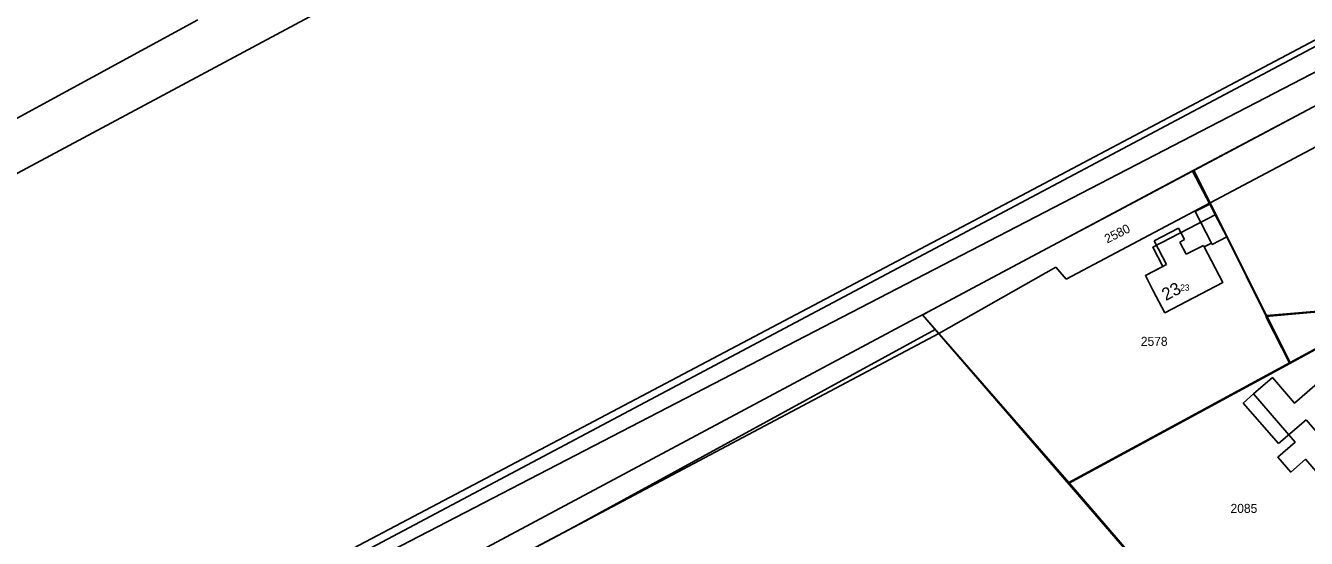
# Model space of a CAD drawing. Extents: x 148816 to 151297, y 399515 to 402500.
# Drawn here: x 149389.6 to 149646.3, y 401512.7 to 401615.4 of the extents above; entities that cross this region are included whole.
import ezdxf

# ---------------------------------------------------------------- set-up
doc = ezdxf.new("R2010")
doc.units = 0
for name, color, linetype in [('B01 Hoofdgebouw  [D] Norm', 7, 'Continuous'), ('B01 Hoofdgebouw  [T] Norm', 7, 'Continuous'), ('B01 hoofgebouw', 7, 'Continuous'), ('G01 perceelsgrens', 7, 'Continuous'), ('Q21 Lichtmast  Gem', 7, 'Continuous'), ('T04 Haag heg  [D] Gem', 7, 'Continuous'), ('T04 Haag heg  [D] Norm', 7, 'Continuous'), ('T09 Insteek water  [T] Norm', 7, 'Continuous'), ('Z01 perceelnummer', 7, 'Continuous'), ('Z02 huisnummer', 7, 'Continuous'), ('Z02 Huisnummer  [Tekst] Norm', 7, 'Continuous')]:
    doc.layers.add(name, color=color, linetype=linetype)

msp = doc.modelspace()

# ---------------------------------------------------------------- linework, layer by layer
at = {"layer": 'B01 Hoofdgebouw  [D] Norm'}
for p, q in [((149624.01, 401578.15), (149626.93, 401579.67)), ((149624.01, 401578.15), (149627.3, 401571.83)), ((149628.04, 401577.53), (149626.93, 401579.67)), ((149620.67, 401574.85), (149615.8, 401572.32)), ((149621.88, 401572.53), (149620.67, 401574.85)), ((149615.8, 401572.32), (149618.29, 401567.54)), ((149620.94, 401572.04), (149621.88, 401572.53)), ((149622.21, 401569.59), (149620.94, 401572.04)), ((149625.66, 401571.39), (149622.21, 401569.59)), ((149625.66, 401571.39), (149625.83, 401571.06)), ((149618.29, 401567.54), (149614.05, 401565.33)), ((149614.05, 401565.33), (149615.62, 401562.31)), ((149635.7, 401541.62), (149633.63, 401539.81)), ((149633.63, 401539.81), (149640.72, 401531.67)), ((149640.72, 401531.67), (149646.24, 401536.47)), ((149646.24, 401536.47), (149650.09, 401532.03))]:
    msp.add_line(p, q, dxfattribs=at)
at = {"layer": 'B01 Hoofdgebouw  [T] Norm'}
for p, q in [((149630.35, 401573.09), (149628.04, 401577.53)), ((149627.43, 401571.57), (149630.35, 401573.09)), ((149625.83, 401571.06), (149627.3, 401571.83)), ((149629.55, 401563.94), (149625.83, 401571.06)), ((149627.3, 401571.83), (149627.43, 401571.57)), ((149615.62, 401562.31), (149617.93, 401557.88)), ((149617.93, 401557.88), (149629.55, 401563.94)), ((149639.48, 401544.9), (149635.7, 401541.62)), ((149643.94, 401539.76), (149639.48, 401544.9)), ((149649.54, 401544.63), (149643.94, 401539.76))]:
    msp.add_line(p, q, dxfattribs=at)
at = {"layer": 'B01 hoofgebouw'}
for points in [[(149615.62, 401562.31), (149614.05, 401565.32), (149617.52, 401567.13), (149615.51, 401571), (149628.04, 401577.53)], [(149615.62, 401562.31), (149617.93, 401557.88), (149629.55, 401563.94), (149625.83, 401571.06), (149627.3, 401571.83), (149627.43, 401571.57), (149630.35, 401573.09), (149628.04, 401577.53)], [(149656.1, 401529.47), (149659.87, 401532.75), (149649.54, 401544.63), (149643.94, 401539.76), (149639.48, 401544.9), (149635.7, 401541.62)], [(149656.1, 401529.47), (149649.96, 401524.13), (149646.12, 401528.55), (149643.15, 401525.97), (149640.58, 401528.94), (149644.08, 401531.98), (149635.7, 401541.62)]]:
    msp.add_lwpolyline(points, dxfattribs=at)
at = {"layer": 'G01 perceelsgrens'}
for points in [[(149449.25, 401746.66), (149731.81, 401893.62), (149774.76, 401684.94), (149764.42, 401679.4), (149766.6, 401674.18), (149438.48, 401500)], [(149623.77, 401586.41), (149666.17, 401608.97), (149671.54, 401611.83)], [(149627.02, 401579.91), (149670.74, 401603.06)], [(149569.34, 401557.47), (149569.54, 401557.57), (149570.64, 401558.16), (149593.29, 401570.21), (149606.51, 401577.24), (149607.62, 401577.83), (149623.49, 401586.27), (149623.77, 401586.41)], [(149627.02, 401579.91), (149623.77, 401586.41)], [(149598.18, 401564.64), (149627.02, 401579.91)], [(149627.02, 401579.91), (149638.32, 401557.33)], [(149638.32, 401557.33), (149651.89, 401558.5), (149682.28, 401575.13)], [(149572.6, 401553.74), (149596.06, 401567.05)], [(149596.06, 401567.05), (149598.18, 401564.64)], [(149461.62, 401500), (149567.91, 401556.71), (149569.34, 401557.47)], [(149572.6, 401553.74), (149569.34, 401557.47)], [(149638.32, 401557.33), (149643.03, 401547.9)], [(149490.78, 401510.31), (149572.6, 401553.74)], [(149572.6, 401553.74), (149598.69, 401523.9)], [(149643.03, 401547.9), (149649.45, 401551.38), (149671.89, 401526.07)], [(149622.59, 401536.81), (149643.03, 401547.9)], [(149598.69, 401523.9), (149622.59, 401536.81)], [(149598.69, 401523.9), (149619.27, 401500)]]:
    msp.add_lwpolyline(points, dxfattribs=at)
at = {"layer": 'Q21 Lichtmast  Gem'}
msp.add_lwpolyline([(149259.03, 401631.35), (149389.25, 401472.06), (149811.3, 401690.64), (150218.62, 401901.6), (150212.43, 402019.68), (150368.23, 402051.07), (150470.02, 401545.9), (150556.48, 401148.68)], dxfattribs=at)
at = {"layer": 'T04 Haag heg  [D] Gem'}
for p, q in [((149623.77, 401586.42), (149671.54, 401611.83)), ((149569.34, 401557.47), (149623.77, 401586.42)), ((149626.93, 401579.67), (149623.49, 401586.27)), ((149571.92, 401554.5), (149569.34, 401557.47)), ((149499.57, 401515.02), (149571.92, 401554.5)), ((149471.17, 401500), (149499.57, 401515.02))]:
    msp.add_line(p, q, dxfattribs=at)
for points in [[(149630.35, 401573.09), (149638.26, 401557.21)], [(149571.92, 401554.5), (149619.26, 401499.79)], [(149642.98, 401547.74), (149598.63, 401523.7)]]:
    msp.add_lwpolyline(points, dxfattribs=at)
at = {"layer": 'T04 Haag heg  [D] Norm'}
for points in [[(149638.18, 401557.17), (149651.65, 401558.31), (149682.68, 401575.13)], [(149638.18, 401557.17), (149642.98, 401547.74)], [(149642.98, 401547.74), (149659.86, 401556.92), (149660.14, 401556.45)]]:
    msp.add_lwpolyline(points, dxfattribs=at)
at = {"layer": 'T09 Insteek water  [T] Norm'}
msp.add_line((149434.83, 401500), (149500.03, 401534.3), dxfattribs=at)
for points in [[(149424.12, 401616.59), (149376.55, 401590.69), (149344.12, 401750.85)], [(149754.62, 401669.1), (149733.36, 401657.72), (149729.27, 401653.46), (149693.87, 401636.62), (149659.24, 401618.42), (149590.36, 401582), (149500.03, 401534.3)], [(149327.74, 401554.84), (149340.48, 401560.6), (149374.7, 401578.8), (149500.28, 401645.99)]]:
    msp.add_lwpolyline(points, dxfattribs=at)

# ---------------------------------------------------------------- texts
at = {"layer": 'Z01 perceelnummer'}
msp.add_text('2580', height=1.8, rotation=26.72, dxfattribs=at).set_placement((149606.39, 401571.74))
for s, p in [('2578', (149613.12, 401551.26)), ('2085', (149631.1, 401517.8))]:
    msp.add_text(s, height=1.8, dxfattribs=at).set_placement(p)
at = {"layer": 'Z02 huisnummer'}
msp.add_text('23', height=2.5, rotation=27.5904, dxfattribs=at).set_placement((149618.13, 401560.22))
at = {"layer": 'Z02 Huisnummer  [Tekst] Norm'}
msp.add_text('23', height=1.25, dxfattribs=at).set_placement((149621.02, 401562.31))

doc.saveas('drawing.dxf')
